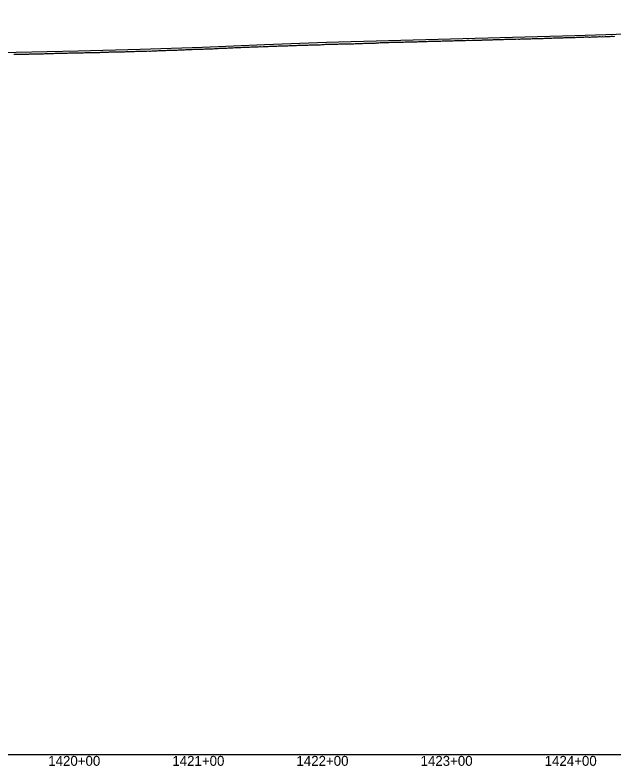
# Model space of a CAD drawing. Extents: x -3793 to 50787, y -1075 to 6138.
# Drawn here: x 29275 to 29758, y 2991 to 3596 of the extents above; entities that cross this region are included whole.
import ezdxf

# ---------------------------------------------------------------- set-up
doc = ezdxf.new("R2010")
doc.units = 0
for name, color, linetype in [('RD_DDB_Profile_EX', 7, 'Continuous'), ('RD_DDB_Profile_PR', 7, 'Continuous'), ('RD_DDB_StaTX', 7, 'Continuous'), ('RD_GPK_Profile_Cell', 7, 'Continuous')]:
    doc.layers.add(name, color=color, linetype=linetype)

msp = doc.modelspace()

# ---------------------------------------------------------------- linework, layer by layer
at = {"layer": 'RD_DDB_Profile_EX'}
for points in [[(29568.045291, 3573.277465), (29569.045302, 3573.327555), (29570.045313, 3573.37764), (29571.046164, 3573.37826), (29572.046137, 3573.380585), (29573.046147, 3573.474165), (29574.046158, 3573.524255), (29575.046169, 3573.526505), (29576.04618, 3573.526595), (29577.046153, 3573.626755), (29578.047001, 3573.625205), (29579.047012, 3573.6687), (29580.047023, 3573.673185), (29581.046995, 3573.67335), (29582.047006, 3573.67125), (29583.047017, 3573.714785), (29584.047028, 3573.773615), (29585.047039, 3573.821525), (29586.047847, 3573.82219), (29587.047858, 3573.82228), (29588.019225, 3573.824535), (29589.019234, 3573.874625), (29590.019244, 3573.92471), (29591.019213, 3573.97045), (29592.019223, 3573.968335), (29593.020094, 3573.971165), (29594.020103, 3573.973505), (29595.020072, 3574.02142), (29596.020082, 3574.02151), (29597.020092, 3574.02384), (29598.020101, 3574.023925), (29599.020111, 3574.07401), (29600.020939, 3574.167995), (29601.020948, 3574.263535), (29602.020958, 3574.31363), (29603.020968, 3574.263725), (29604.020977, 3574.31609), (29605.020946, 3574.364005), (29606.021812, 3574.3646), (29607.021822, 3574.35778), (29608.021832, 3574.405575), (29609.0218, 3574.417265), (29610.02181, 3574.417355), (29611.02182, 3574.460565), (29612.02183, 3574.510665), (29613.022693, 3574.508915), (29614.022661, 3574.563765), (29615.022671, 3574.566185), (29616.022681, 3574.566275), (29617.022691, 3574.616365), (29618.022701, 3574.618775), (29619.02267, 3574.668945), (29620.02353, 3574.76502), (29621.02354, 3574.719825), (29622.02355, 3574.767555), (29623.023519, 3574.767725), (29624.014007, 3574.815445), (29625.014016, 3574.86319), (29626.014884, 3574.86393), (29626.991954, 3574.80929), (29627.991988, 3574.857), (29628.992021, 3574.95948), (29629.992055, 3575.009575), (29630.992089, 3575.054915), (29631.992122, 3575.10264), (29632.992561, 3575.10323), (29633.992594, 3575.103335), (29634.992628, 3575.110675), (29635.992662, 3575.11077), (29636.992695, 3575.16086), (29637.992709, 3575.163445), (29638.992742, 3575.20873), (29639.99318, 3575.207045), (29640.993213, 3575.20958), (29641.993247, 3575.167), (29642.993281, 3575.21952), (29643.993314, 3575.26473), (29644.993348, 3575.357515), (29645.993785, 3575.36079), (29646.993818, 3575.363355), (29647.993852, 3575.40602), (29648.993886, 3575.408585), (29649.99392, 3575.40621), (29650.993933, 3575.45147), (29651.566478, 3575.500685), (29652.56649, 3575.50823), (29653.566501, 3575.5108), (29654.566512, 3575.555935), (29655.566524, 3575.55603), (29656.566535, 3575.598715), (29657.567368, 3575.68936), (29658.56738, 3575.659565), (29659.557901, 3575.659635), (29660.557912, 3575.75722), (29661.557923, 3575.85731), (29662.557934, 3575.9049), (29663.557901, 3575.90259), (29664.557912, 3575.85768), (29665.558752, 3575.95097), (29666.558763, 3575.9536), (29667.558774, 3575.953695)], [(29667.558774, 3575.953695), (29668.558785, 3575.95632), (29669.558796, 3576.098825), (29670.558807, 3576.148925), (29671.558818, 3576.154075), (29672.558829, 3576.189035), (29673.559668, 3576.131965), (29674.559679, 3576.157715), (29675.55969, 3576.205245), (29676.559657, 3576.157985), (29677.559668, 3576.102965), (29678.559679, 3576.192855), (29679.55969, 3576.29041), (29680.559701, 3576.200705), (29681.560538, 3576.20676), (29682.560549, 3576.30685), (29683.56056, 3576.309525), (29684.560571, 3576.30961), (29685.560582, 3576.354535), (29686.560593, 3576.407205), (29687.560605, 3576.407295), (29688.560616, 3576.407385), (29689.561406, 3576.453285), (29690.561417, 3576.453375), (29691.561428, 3576.558685), (29692.561439, 3576.60095), (29693.561451, 3576.645835), (29694.561462, 3576.65374), (29695.561473, 3576.701235), (29696.561484, 3576.753925), (29697.561496, 3576.7118), (29698.562329, 3576.665585), (29699.562341, 3576.71303), (29700.562352, 3576.71311), (29701.572874, 3576.80795), (29702.572875, 3576.85278), (29703.520373, 3576.85287), (29704.572823, 3576.86616), (29705.572824, 3576.96362), (29706.57383, 3577.00686), (29707.573832, 3577.04631), (29708.573833, 3577.091095), (29709.573835, 3577.09385), (29710.520807, 3577.14129), (29711.573782, 3577.196795), (29712.573783, 3577.24689), (29713.573785, 3577.25227), (29714.574788, 3577.292605), (29715.57479, 3577.303435), (29716.52119, 3577.303515), (29717.369839, 3577.342585), (29718.369869, 3577.434745), (29719.369912, 3577.445565), (29720.369955, 3577.44566), (29721.369998, 3577.495755), (29722.370041, 3577.54585), (29723.370083, 3577.601285), (29724.370126, 3577.59871), (29725.369927, 3577.600645), (29726.36997, 3577.60335), (29727.370013, 3577.65083), (29728.370056, 3577.70353), (29729.370099, 3577.69841), (29730.370141, 3577.69851), (29731.370184, 3577.706405), (29732.370215, 3577.7988), (29733.370258, 3577.848895), (29734.370301, 3577.89122), (29735.370343, 3577.888735), (29736.370386, 3577.891425), (29737.370429, 3577.849275), (29738.370472, 3577.85195), (29739.370503, 3577.90214), (29740.370546, 3577.94966), (29741.370589, 3577.954895), (29742.370632, 3578.00242), (29743.370674, 3578.044815), (29744.370717, 3578.08979), (29745.37076, 3578.15014), (29746.370791, 3578.15033), (29747.370834, 3578.10553), (29748.370877, 3578.155625), (29749.37092, 3578.105715), (29750.361474, 3578.15324), (29751.361516, 3578.205875), (29752.361559, 3578.20851), (29753.361588, 3578.25361), (29754.361631, 3578.348635), (29755.361673, 3578.44367), (29756.361716, 3578.446305), (29757.361758, 3578.401455), (29758.361801, 3578.49903)], [(29368.169232, 3566.268005), (29369.169233, 3566.2705), (29370.121099, 3566.31817), (29371.168205, 3566.32224), (29372.168205, 3566.417615), (29373.168206, 3566.417705), (29374.168206, 3566.37249), (29375.168206, 3566.372575), (29376.168207, 3566.422655), (29377.168207, 3566.42508), (29378.168208, 3566.470485), (29379.168208, 3566.518235), (29380.168209, 3566.570655), (29381.121585, 3566.57074), (29382.167178, 3566.627015), (29383.167178, 3566.579375), (29384.167179, 3566.58173), (29385.167179, 3566.62953), (29386.167179, 3566.63415), (29387.16718, 3566.62969), (29388.121867, 3566.6775), (29388.577438, 3566.728195), (29389.57746, 3566.826035), (29390.577647, 3566.87225), (29391.57767, 3566.920055), (29392.577663, 3566.92478), (29393.577686, 3566.974865), (29394.577709, 3566.972675), (29395.577732, 3566.97503), (29396.555064, 3567.070535), (29397.555112, 3567.168355), (29398.55516, 3567.220715), (29399.555208, 3567.2208), (29400.555257, 3567.17089), (29401.600459, 3567.17324), (29402.555486, 3567.219395), (29403.555534, 3567.317185), (29404.555583, 3567.319575), (29405.555631, 3567.37196), (29406.555679, 3567.422045), (29407.555727, 3567.46984), (29408.555775, 3567.51993), (29409.555823, 3567.526875), (29410.555871, 3567.617825), (29411.555919, 3567.667915), (29412.555967, 3567.71573), (29413.601063, 3567.820375), (29414.555733, 3567.77111), (29415.555782, 3567.86656), (29416.55583, 3567.866655), (29417.555879, 3567.919055), (29418.555928, 3567.966835), (29419.555976, 3568.019235), (29420.556025, 3568.06932), (29421.556073, 3568.06941), (29422.556122, 3568.0718), (29423.602172, 3568.07411), (29424.556225, 3568.121895), (29425.602168, 3568.12428), (29426.556446, 3568.170445), (29427.556495, 3568.268195), (29428.556544, 3568.270615), (29429.556592, 3568.26604), (29430.556641, 3568.32778), (29431.556689, 3568.3732), (29432.556738, 3568.423285), (29433.556787, 3568.42337), (29434.556835, 3568.47577), (29435.556884, 3568.525855), (29436.556932, 3568.57362), (29437.603222, 3568.671395), (29438.557153, 3568.7175), (29439.557202, 3568.76759), (29440.557251, 3568.76768), (29441.557299, 3568.820115), (29442.557348, 3568.91551), (29443.557397, 3568.913255), (29444.557445, 3568.96569), (29445.557494, 3568.96812), (29446.557542, 3569.06821), (29447.557591, 3569.1183), (29448.55764, 3569.12072), (29449.604274, 3569.22081), (29450.55786, 3569.2669), (29451.86232, 3569.31982), (29452.862332, 3569.31755), (29453.862343, 3569.369995), (29454.862355, 3569.42008), (29455.862367, 3569.422515), (29456.862379, 3569.472595), (29457.861572, 3569.56966), (29458.861584, 3569.624335), (29459.861596, 3569.674415), (29460.861607, 3569.67679), (29461.861619, 3569.72687), (29462.861631, 3569.77695), (29463.861643, 3569.72931), (29464.861654, 3569.824835), (29465.861666, 3569.924915), (29466.861678, 3569.97273), (29467.861689, 3570.025085)], [(29467.861689, 3570.025085), (29468.861701, 3569.977435), (29469.861713, 3570.027515), (29470.860942, 3570.08127), (29471.860954, 3570.129135), (29472.860966, 3570.131425), (29473.852145, 3570.08591), (29474.852166, 3570.18157), (29475.852188, 3570.23385), (29476.85221, 3570.329525), (29477.852232, 3570.329605), (29478.852283, 3570.329615), (29479.852304, 3570.4275), (29480.852326, 3570.42978), (29481.852348, 3570.42986), (29482.852369, 3570.43213), (29483.85242, 3570.53214), (29484.851808, 3570.531565), (29485.85183, 3570.583785), (29486.851852, 3570.633865), (29487.851873, 3570.68394), (29488.851923, 3570.683955), (29489.851945, 3570.684035), (29490.851967, 3570.73624), (29491.851988, 3570.736315), (29492.851586, 3570.73851), (29493.851636, 3570.74064), (29494.851658, 3570.78648), (29495.85168, 3570.93021), (29496.851702, 3571.02818), (29497.851098, 3571.03197), (29498.851147, 3571.036105), (29499.851169, 3571.08207), (29500.851191, 3571.08421), (29501.851213, 3571.13429), (29502.851235, 3571.18232), (29503.851284, 3571.180285), (29504.851306, 3571.32628), (29505.851328, 3571.374325), (29506.85135, 3571.37442), (29507.851398, 3571.37852), (29508.85142, 3571.33065), (29509.851442, 3571.3787), (29510.850834, 3571.38446), (29511.850856, 3571.43256), (29512.850904, 3571.53258), (29513.850926, 3571.534645), (29514.850948, 3571.58671), (29515.85097, 3571.588765), (29516.850992, 3571.6349), (29517.851039, 3571.68492), (29518.851061, 3571.685005), (29519.851083, 3571.687055), (29521.033561, 3571.6894), (29522.033592, 3571.835575), (29523.033642, 3571.835595), (29524.033674, 3571.931785), (29525.033705, 3571.981875), (29526.034185, 3572.084245), (29527.034216, 3572.08234), (29528.034266, 3572.17639), (29529.034298, 3572.17847), (29530.034329, 3572.18055), (29531.034361, 3572.18262), (29532.034393, 3572.232705), (29533.03489, 3572.2331), (29534.034922, 3572.233185), (29535.034954, 3572.23327), (29536.034985, 3572.329315), (29537.035017, 3572.379405), (29538.035067, 3572.38144), (29539.035099, 3572.381525), (29540.03513, 3572.431615), (29541.035609, 3572.432105), (29542.03566, 3572.434175), (29543.035692, 3572.436315), (29544.035723, 3572.438445), (29545.035755, 3572.48852), (29546.035786, 3572.484505), (29547.035837, 3572.438615), (29548.036316, 3572.48723), (29549.036348, 3572.53731), (29550.036379, 3572.587385), (29551.036411, 3572.685375), (29552.036462, 3572.733305), (29553.036493, 3572.73131), (29554.036525, 3572.73347), (29555.053154, 3572.733585), (29556.054001, 3572.78211), (29557.054012, 3572.83431), (29558.053986, 3572.838685), (29559.044428, 3572.88452), (29560.044438, 3572.9346), (29561.044449, 3572.98257), (29562.044459, 3572.982655), (29563.045276, 3573.031255), (29564.045286, 3573.031335), (29565.045297, 3573.03356), (29566.045307, 3573.08578), (29567.04528, 3573.135925), (29568.045291, 3573.277465)], [(29273.959198, 3563.976405), (29274.959253, 3564.028945), (29275.959291, 3564.03155), (29276.959649, 3564.077765), (29277.959687, 3564.080415), (29278.959743, 3564.08299), (29279.959781, 3564.12533), (29280.959819, 3564.125405), (29281.959875, 3564.127975), (29282.959913, 3564.178045), (29283.960271, 3564.176795), (29284.960309, 3564.176865), (29285.960365, 3564.1847), (29286.960403, 3564.232155), (29287.960441, 3564.229615), (29288.960479, 3564.27968), (29289.960535, 3564.32968), (29290.960893, 3564.281125), (29291.960931, 3564.278545), (29292.960987, 3564.375895), (29293.961025, 3564.375965), (29294.961063, 3564.378675), (29295.960574, 3564.426105), (29296.960629, 3564.4261), (29297.960979, 3564.427535), (29298.961018, 3564.477605), (29299.961074, 3564.57492), (29300.961112, 3564.62231), (29301.961151, 3564.622385), (29302.961189, 3564.622455), (29303.961245, 3564.61978), (29304.961284, 3564.672525), (29305.961634, 3564.721235), (29306.961672, 3564.72402), (29307.961729, 3564.7713), (29308.961767, 3564.821375), (29309.961806, 3564.871445), (29310.961862, 3564.87415), (29311.9619, 3564.821515), (29312.96225, 3564.86747), (29313.962289, 3564.96205), (29314.962345, 3564.97029), (29315.962384, 3564.875855), (29317.182851, 3564.973425), (29318.182852, 3565.01803), (29319.182853, 3565.020835), (29320.182855, 3565.02364), (29321.182856, 3565.07371), (29322.182857, 3565.07378), (29323.182858, 3565.12385), (29324.182859, 3565.17664), (29325.128566, 3565.129415), (29326.18185, 3565.120055), (29327.128603, 3565.120125), (29328.181796, 3565.172945), (29329.181797, 3565.18098), (29330.181798, 3565.228395), (29331.181799, 3565.273165), (29332.1818, 3565.317945), (29333.181801, 3565.31802), (29334.181802, 3565.323385), (29335.181803, 3565.41818), (29336.129064, 3565.41825), (29337.180793, 3565.37239), (29338.180794, 3565.37505), (29339.180795, 3565.377705), (29340.180796, 3565.427775), (29341.180797, 3565.427845), (29342.180798, 3565.47534), (29343.180799, 3565.472845), (29344.1808, 3565.56778), (29345.180802, 3565.62043), (29346.180803, 3565.62307), (29347.180804, 3565.668025), (29348.129618, 3565.6681), (29349.179791, 3565.717195), (29350.179792, 3565.769785), (29351.179793, 3565.81736), (29352.179794, 3565.819945), (29353.179795, 3565.82003), (29354.179796, 3565.82011), (29355.179797, 3565.867695), (29356.179798, 3565.87276), (29357.179799, 3565.87284), (29358.1798, 3565.917945), (29359.130119, 3565.87051), (29360.130104, 3565.82698), (29361.178733, 3565.872275), (29362.178734, 3566.01993), (29363.178735, 3566.02486), (29364.178736, 3566.1201), (29365.178737, 3566.165345), (29366.178738, 3566.21543), (29367.178739, 3566.26552), (29368.169232, 3566.268005)]]:
    msp.add_lwpolyline(points, dxfattribs=at)
at = {"layer": 'RD_DDB_Profile_PR'}
msp.add_lwpolyline([(29225.9, 3564.437), (29275.9, 3565.6315), (29325.9, 3566.7225), (29375.9, 3568.009), (29425.9, 3569.7385), (29475.9, 3571.8375), (29525.9, 3573.6695), (29575.9, 3575.1265), (29625.9, 3576.464), (29675.9, 3577.7895), (29725.9, 3579.202), (29775.9, 3580.75), (29825.9, 3582.0565), (29875.9, 3583.7965), (29925.9, 3584.976), (29975.9, 3586.782), (30025.9, 3588.26), (30075.9, 3589.8635), (30125.9, 3591.3625), (30175.9, 3592.7485), (30225.9, 3594.1765), (30275.9, 3595.5735)], dxfattribs=at)
at = {"layer": 'RD_GPK_Profile_Cell'}
msp.add_line((1000, 3000), (46549.603806, 3000), dxfattribs=at)

# ---------------------------------------------------------------- texts
at = {"layer": 'RD_DDB_StaTX'}
for s, p in [('1420+00', (29301.687695, 2991)), ('1420+00', (29301.695471, 2991)), ('1421+00', (29401.687695, 2991)), ('1421+00', (29401.695471, 2991)), ('1422+00', (29501.687695, 2991)), ('1422+00', (29501.695471, 2991)), ('1423+00', (29601.687695, 2991)), ('1423+00', (29601.695471, 2991)), ('1424+00', (29701.687695, 2991)), ('1424+00', (29701.695471, 2991))]:
    msp.add_text(s, height=8, dxfattribs=at).set_placement(p)

doc.saveas('drawing.dxf')
